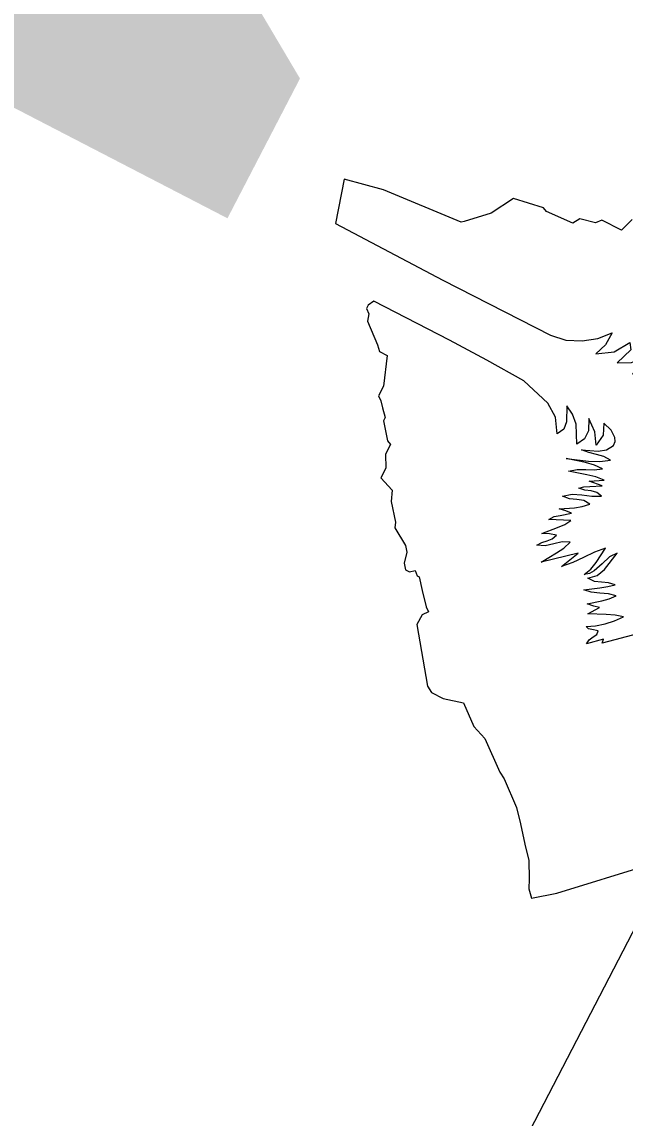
# Model space of a CAD drawing. Extents: x 1581789 to 1622364, y 1043167 to 1103486.
# Drawn here: x 1607472.15 to 1607474.99, y 1094935.68 to 1094940.83 of the extents above; entities that cross this region are included whole.
import ezdxf

# ---------------------------------------------------------------- set-up
doc = ezdxf.new("R2010")
doc.units = 0
doc.layers.add('RD_PD_PatLn2', color=7, linetype='Continuous')

msp = doc.modelspace()

# ---------------------------------------------------------------- linework, layer by layer
at = {"layer": 'RD_PD_PatLn2'}
for p, q in [((1607473.6664, 1094940.0946), (1607473.6262, 1094939.886)), ((1607473.8513, 1094940.0442), (1607473.6664, 1094940.0946)), ((1607474.2172, 1094939.8932), (1607473.8513, 1094940.0442)), ((1607474.4621, 1094940.0035), (1607474.357, 1094939.9348)), ((1607474.6037, 1094939.9594), (1607474.4621, 1094940.0035)), ((1607474.357, 1094939.9348), (1607474.2303, 1094939.8954)), ((1607474.618, 1094939.9429), (1607474.6037, 1094939.9594)), ((1607474.7419, 1094939.8878), (1607474.618, 1094939.9429)), ((1607474.2303, 1094939.8954), (1607474.2172, 1094939.8932)), ((1607474.7751, 1094939.9085), (1607474.7419, 1094939.8878)), ((1607474.8484, 1094939.8896), (1607474.7751, 1094939.9085)), ((1607474.8778, 1094939.9022), (1607474.8484, 1094939.8896)), ((1607474.9701, 1094939.8543), (1607474.8778, 1094939.9022)), ((1607475.0196, 1094939.9049), (1607474.9701, 1094939.8543)), ((1607473.7806, 1094939.5015), (1607473.7726, 1094939.4861)), ((1607473.7726, 1094939.4861), (1607473.7832, 1094939.4615)), ((1607473.8065, 1094939.5203), (1607473.7806, 1094939.5015)), ((1607473.7832, 1094939.4615), (1607473.7767, 1094939.4265)), ((1607473.7767, 1094939.4265), (1607473.8243, 1094939.3163)), ((1607473.8243, 1094939.3163), (1607473.8325, 1094939.2842)), ((1607473.8325, 1094939.2842), (1607473.8686, 1094939.2655)), ((1607473.8686, 1094939.2655), (1607473.8521, 1094939.1208)), ((1607473.8521, 1094939.1208), (1607473.8287, 1094939.0756)), ((1607473.8287, 1094939.0756), (1607473.8394, 1094939.052)), ((1607473.8394, 1094939.052), (1607473.8474, 1094939.0189)), ((1607473.8474, 1094939.0189), (1607473.8591, 1094938.9742)), ((1607473.8591, 1094938.9742), (1607473.8511, 1094938.9588)), ((1607473.8511, 1094938.9588), (1607473.8714, 1094938.8638)), ((1607474.9209, 1094938.9149), (1607474.8871, 1094938.9474)), ((1607473.8714, 1094938.8638), (1607473.885, 1094938.8466)), ((1607473.885, 1094938.8466), (1607473.8617, 1094938.8017)), ((1607473.8617, 1094938.8017), (1607473.8628, 1094938.735)), ((1607473.8628, 1094938.735), (1607473.8392, 1094938.6894)), ((1607473.8392, 1094938.6894), (1607473.8927, 1094938.6327)), ((1607474.8791, 1094938.6524), (1607474.819, 1094938.6741)), ((1607473.8927, 1094938.6327), (1607473.8879, 1094938.5785)), ((1607473.8879, 1094938.5785), (1607473.9084, 1094938.4819)), ((1607474.7326, 1094938.4892), (1607474.6294, 1094938.4938)), ((1607473.9084, 1094938.4819), (1607473.9052, 1094938.4554)), ((1607473.9052, 1094938.4554), (1607473.956, 1094938.3717)), ((1607473.9621, 1094938.34), (1607473.9487, 1094938.2895)), ((1607473.956, 1094938.3717), (1607473.9621, 1094938.34)), ((1607474.766, 1094938.3363), (1607474.5934, 1094938.294)), ((1607473.9487, 1094938.2895), (1607473.955, 1094938.2581)), ((1607473.955, 1094938.2581), (1607473.9742, 1094938.2481)), ((1607473.9742, 1094938.2481), (1607474.0004, 1094938.2537)), ((1607474.0004, 1094938.2537), (1607474.0106, 1094938.2292)), ((1607474.0106, 1094938.2292), (1607474.0198, 1094938.2245)), ((1607474.0198, 1094938.2245), (1607474.0338, 1094938.1602)), ((1607474.0338, 1094938.1602), (1607474.0523, 1094938.0837)), ((1607474.0523, 1094938.0837), (1607474.0633, 1094938.06)), ((1607474.8119, 1094938.0512), (1607474.867, 1094938.0808)), ((1607474.033, 1094938.0464), (1607474.0092, 1094938.0006)), ((1607474.0633, 1094938.06), (1607474.033, 1094938.0464)), ((1607474.0092, 1094938.0006), (1607474.0582, 1094937.7097)), ((1607474.8856, 1094937.9319), (1607474.8063, 1094937.9092)), ((1607475.0519, 1094937.9587), (1607474.8794, 1094937.9126)), ((1607474.8794, 1094937.9126), (1607474.8856, 1094937.9319)), ((1607474.0582, 1094937.7097), (1607474.0778, 1094937.6808)), ((1607474.0778, 1094937.6808), (1607474.1328, 1094937.6523)), ((1607474.1328, 1094937.6523), (1607474.2278, 1094937.6312)), ((1607474.2278, 1094937.6312), (1607474.276, 1094937.5206)), ((1607474.276, 1094937.5206), (1607474.3285, 1094937.4649)), ((1607474.3285, 1094937.4649), (1607474.3978, 1094937.3051)), ((1607474.3978, 1094937.3051), (1607474.4182, 1094937.275)), ((1607474.4182, 1094937.275), (1607474.4762, 1094937.1398)), ((1607474.4762, 1094937.1398), (1607474.4955, 1094937.0633)), ((1607474.4955, 1094937.0633), (1607474.5155, 1094936.9673)), ((1607474.666, 1094936.7369), (1607475.7816, 1094937.0819)), ((1607474.5155, 1094936.9673), (1607474.5346, 1094936.891)), ((1607474.5346, 1094936.891), (1607474.5361, 1094936.8042)), ((1607474.5361, 1094936.8042), (1607474.5353, 1094936.757)), ((1607474.5353, 1094936.757), (1607474.5476, 1094936.7127)), ((1607474.5476, 1094936.7127), (1607474.666, 1094936.7369))]:
    msp.add_line(p, q, dxfattribs=at)
for points in [[(1607480.2256, 1094946.5995), (1607477.0871, 1094940.537), (1607477.1354, 1094940.5274), (1607477.2893, 1094940.7085), (1607477.4252, 1094940.7019), (1607477.507, 1094940.7722), (1607477.6519, 1094940.833), (1607477.9235, 1094940.7628), (1607478.1658, 1094940.2062), (1607478.0709, 1094939.5015), (1607478.1133, 1094939.4022), (1607477.2941, 1094937.9536), (1607476.7513, 1094937.8539), (1607476.2698, 1094936.964), (1607475.8534, 1094936.8423), (1607475.042, 1094936.5916), (1607471.7199, 1094930.1824)], [(1607473.6262, 1094939.886), (1607474.13, 1094939.62), (1607474.6369, 1094939.3614), (1607474.7094, 1094939.3384), (1607474.7851, 1094939.3337), (1607474.8594, 1094939.3459), (1607474.927, 1094939.3728), (1607474.8955, 1094939.3156), (1607474.8494, 1094939.2738), (1607474.9355, 1094939.282), (1607475.0086, 1094939.3267), (1607475.0133, 1094939.2924), (1607474.9497, 1094939.2311), (1607475.0167, 1094939.2329), (1607475.0799, 1094939.2579), (1607475.058, 1094939.2126), (1607475.022, 1094939.1787), (1607475.0796, 1094939.1653), (1607475.1418, 1094939.1845)], [(1607474.8871, 1094938.9474), (1607474.8846, 1094938.8905), (1607474.8519, 1094938.8433), (1607474.8448, 1094938.9063), (1607474.8174, 1094938.9686), (1607474.8158, 1094938.9112), (1607474.7967, 1094938.873), (1607474.761, 1094938.8491), (1607474.7569, 1094938.9432), (1607474.7407, 1094938.9903), (1607474.7128, 1094939.0284), (1607474.7114, 1094938.954), (1607474.6995, 1094938.9193), (1607474.6675, 1094938.8976), (1607474.6603, 1094938.9756), (1607474.6235, 1094939.0409), (1607474.5119, 1094939.1457), (1607474.3379, 1094939.2438), (1607474.162, 1094939.3383), (1607473.8065, 1094939.5203)], [(1607474.819, 1094938.6741), (1607474.8892, 1094938.6791), (1607474.8493, 1094938.6941), (1607474.8071, 1094938.704), (1607474.721, 1094938.7212), (1607474.762, 1094938.7292), (1607474.8024, 1094938.7297), (1607474.8423, 1094938.7285), (1607474.8812, 1094938.7324), (1607474.8432, 1094938.7498), (1607474.8005, 1094938.7615), (1607474.7107, 1094938.781), (1607474.8158, 1094938.7693), (1607474.8678, 1094938.7675), (1607474.919, 1094938.7729), (1607474.8869, 1094938.7906), (1607474.8522, 1094938.8004), (1607474.8167, 1094938.8086), (1607474.7823, 1094938.8212), (1607474.8607, 1094938.8154), (1607474.899, 1094938.8211), (1607474.9321, 1094938.8415), (1607474.9404, 1094938.8605), (1607474.9389, 1094938.8801), (1607474.9209, 1094938.9149)], [(1607474.6294, 1094938.4938), (1607474.6543, 1094938.5076), (1607474.6819, 1094938.5132), (1607474.7351, 1094938.5239), (1607474.7086, 1094938.535), (1607474.678, 1094938.5441), (1607474.7497, 1094938.5497), (1607474.7851, 1094938.5558), (1607474.821, 1094938.5657), (1607474.7933, 1094938.5839), (1607474.7602, 1094938.589), (1607474.7251, 1094938.5921), (1607474.6923, 1094938.6043), (1607474.7381, 1094938.6128), (1607474.7838, 1094938.6098), (1607474.8301, 1094938.6042), (1607474.8769, 1094938.6047), (1607474.8549, 1094938.6217), (1607474.8276, 1094938.6284), (1607474.7981, 1094938.6324), (1607474.7698, 1094938.6414), (1607474.7932, 1094938.6481), (1607474.8218, 1094938.6498), (1607474.8791, 1094938.6524)], [(1607474.5934, 1094938.294), (1607474.6643, 1094938.3372), (1607474.6986, 1094938.36), (1607474.7288, 1094938.3878), (1607474.692, 1094938.3885), (1607474.6524, 1094938.3794), (1607474.6117, 1094938.3705), (1607474.5724, 1094938.3728), (1607474.5957, 1094938.3859), (1607474.621, 1094938.3942), (1607474.6448, 1094938.404), (1607474.6649, 1094938.421), (1607474.6319, 1094938.4261), (1607474.5955, 1094938.4284), (1607474.669, 1094938.4564), (1607474.7037, 1094938.4711), (1607474.7326, 1094938.4892)], [(1607474.867, 1094938.0808), (1607474.8399, 1094938.087), (1607474.8081, 1094938.0982), (1607474.877, 1094938.1124), (1607474.9119, 1094938.1203), (1607474.9455, 1094938.1344), (1607474.9084, 1094938.1446), (1607474.868, 1094938.1479), (1607474.8284, 1094938.1519), (1607474.7934, 1094938.164), (1607474.8687, 1094938.1731), (1607474.9056, 1094938.1783), (1607474.9411, 1094938.1874), (1607474.9088, 1094938.1969), (1607474.8761, 1094938.1989), (1607474.8433, 1094938.2031), (1607474.8122, 1094938.2185), (1607474.8552, 1094938.2304), (1607474.8904, 1094938.2598), (1607474.9498, 1094938.3353), (1607474.9142, 1094938.3188), (1607474.8794, 1094938.2858), (1607474.8414, 1094938.2522), (1607474.8193, 1094938.2407), (1607474.7946, 1094938.2351), (1607474.8255, 1094938.26), (1607474.8518, 1094938.2918), (1607474.895, 1094938.3599), (1607474.8429, 1094938.34), (1607474.7923, 1094938.3155), (1607474.7416, 1094938.2915), (1607474.6883, 1094938.2733), (1607474.766, 1094938.3363)], [(1607474.8063, 1094937.9092), (1607474.8183, 1094937.9288), (1607474.837, 1094937.9417), (1607474.8542, 1094937.9538), (1607474.8608, 1094937.971), (1607474.8301, 1094937.9768), (1607474.8152, 1094937.98), (1607474.8037, 1094937.9912), (1607474.8475, 1094937.9945), (1607474.8927, 1094938.0029), (1607474.9375, 1094938.0169), (1607474.979, 1094938.0359), (1607474.9399, 1094938.0446), (1607474.8977, 1094938.048), (1607474.8119, 1094938.0512)]]:
    msp.add_lwpolyline(points, dxfattribs=at)

# ---------------------------------------------------------------- texts
msp.add_text('4', height=6, rotation=242.601, dxfattribs=at).set_placement((1607469.3801, 1094945.7362))

doc.saveas('drawing.dxf')
